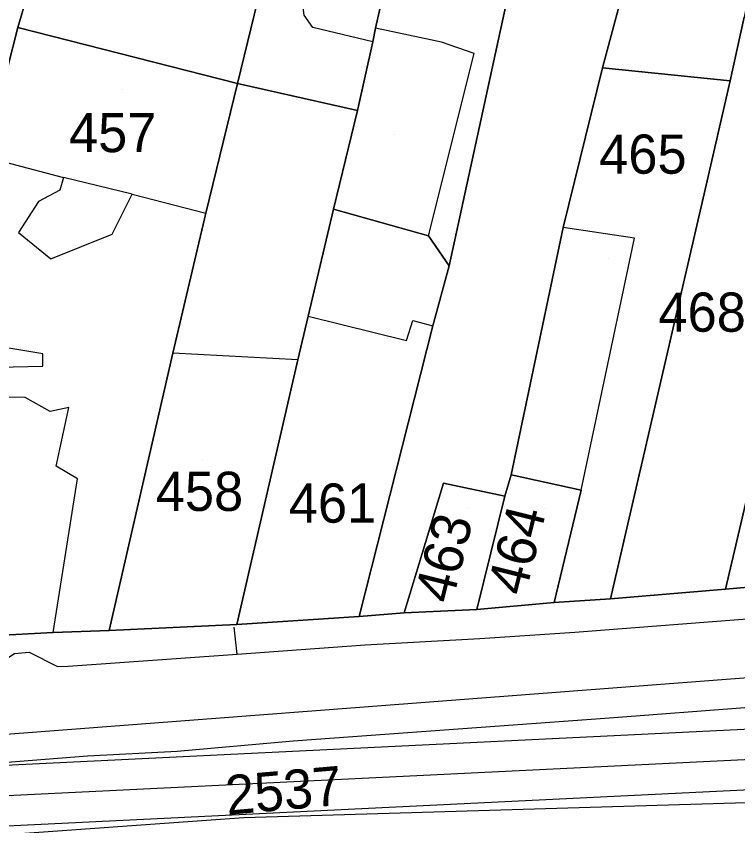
# Model space of a CAD drawing. Extents: x -263423 to -261326, y -1240067 to -1237864.
# Drawn here: x -262965.35 to -262928.53, y -1239820.47 to -1239779.18 of the extents above; entities that cross this region are included whole.
import ezdxf

# ---------------------------------------------------------------- set-up
doc = ezdxf.new("R2010")
doc.units = 0
for name, color, linetype in [('body_kn', 7, 'Continuous'), ('kladpar_druhypozemkov', 7, 'Continuous'), ('kladpar_hranice', 7, 'Continuous'), ('kladpar_parcelnecisla', 7, 'Continuous'), ('kladpar_plochy', 7, 'Continuous'), ('tarchy_linie', 7, 'Continuous'), ('zappar_hrandruhpozemk', 7, 'Continuous')]:
    doc.layers.add(name, color=color, linetype=linetype)

msp = doc.modelspace()

# ---------------------------------------------------------------- linework, layer by layer
at = {"layer": 'body_kn'}
for p, q in [((-262965.26, -1239779.75), (-262965.26, -1239779.75)), ((-262950.21, -1239779.76), (-262950.21, -1239779.76)), ((-262947.02, -1239779.78), (-262947.02, -1239779.78)), ((-262947.15, -1239780.48), (-262947.15, -1239780.48)), ((-262947.15, -1239780.48), (-262947.15, -1239780.48)), ((-262943.65, -1239780.5), (-262943.65, -1239780.5)), ((-262941.99, -1239781.08), (-262941.99, -1239781.08)), ((-262935.43, -1239781.81), (-262935.43, -1239781.81)), ((-262954.05, -1239782.61), (-262954.05, -1239782.61)), ((-262954.05, -1239782.61), (-262954.05, -1239782.61)), ((-262928.92, -1239782.48), (-262928.92, -1239782.48)), ((-262928.92, -1239782.48), (-262928.92, -1239782.48)), ((-262947.93, -1239783.98), (-262947.93, -1239783.98)), ((-262962.93, -1239787.41), (-262962.93, -1239787.41)), ((-262963.12, -1239788.05), (-262963.12, -1239788.05)), ((-262930.2, -1239788.02), (-262930.2, -1239788.02)), ((-262964.21, -1239788.62), (-262964.21, -1239788.62)), ((-262959.43, -1239788.26), (-262959.43, -1239788.26)), ((-262959.43, -1239788.26), (-262959.43, -1239788.26)), ((-262949.16, -1239789.01), (-262949.16, -1239789.01)), ((-262955.67, -1239789.23), (-262955.67, -1239789.23)), ((-262955.67, -1239789.23), (-262955.67, -1239789.23)), ((-262965.24, -1239790.2), (-262965.24, -1239790.2)), ((-262937.44, -1239789.96), (-262937.44, -1239789.96)), ((-262960.46, -1239790.29), (-262960.46, -1239790.29)), ((-262944.32, -1239790.37), (-262944.32, -1239790.37)), ((-262944.32, -1239790.37), (-262944.32, -1239790.37)), ((-262933.8, -1239790.49), (-262933.8, -1239790.49)), ((-262963.59, -1239791.55), (-262963.59, -1239791.55)), ((-262943.25, -1239791.91), (-262943.25, -1239791.91)), ((-262950.46, -1239794.48), (-262950.46, -1239794.48)), ((-262950.46, -1239794.48), (-262950.46, -1239794.48)), ((-262945.11, -1239794.7), (-262945.11, -1239794.7)), ((-262944.09, -1239794.96), (-262944.09, -1239794.96)), ((-262945.43, -1239795.72), (-262945.43, -1239795.72)), ((-262963.99, -1239796.39), (-262963.99, -1239796.39)), ((-262957.36, -1239796.36), (-262957.36, -1239796.36)), ((-262950.98, -1239796.71), (-262950.98, -1239796.71)), ((-262950.98, -1239796.71), (-262950.98, -1239796.71)), ((-262963.99, -1239797.03), (-262963.99, -1239797.03)), ((-262964.89, -1239798.62), (-262964.89, -1239798.62)), ((-262963.62, -1239799.33), (-262963.62, -1239799.33)), ((-262962.66, -1239799.14), (-262962.66, -1239799.14)), ((-262963.31, -1239802.13), (-262963.31, -1239802.13)), ((-262940.1, -1239802.56), (-262940.1, -1239802.56)), ((-262962.23, -1239802.78), (-262962.23, -1239802.78)), ((-262943.55, -1239802.99), (-262943.55, -1239802.99)), ((-262936.53, -1239803.35), (-262936.53, -1239803.35)), ((-262936.53, -1239803.35), (-262936.53, -1239803.35)), ((-262940.42, -1239803.65), (-262940.42, -1239803.65)), ((-262940.42, -1239803.65), (-262940.42, -1239803.65)), ((-262929.16, -1239808.4), (-262929.16, -1239808.4)), ((-262937.9, -1239809.08), (-262937.9, -1239809.08)), ((-262935.03, -1239808.9), (-262935.03, -1239808.9)), ((-262945.55, -1239809.61), (-262945.55, -1239809.61)), ((-262941.85, -1239809.44), (-262941.85, -1239809.44)), ((-262947.85, -1239809.79), (-262947.85, -1239809.79)), ((-262947.85, -1239809.79), (-262947.85, -1239809.79)), ((-262960.6, -1239810.5), (-262960.6, -1239810.5)), ((-262954.22, -1239810.33), (-262954.22, -1239810.33)), ((-262954.1, -1239810.21), (-262954.1, -1239810.21)), ((-262963.47, -1239810.61), (-262963.47, -1239810.61)), ((-262963.47, -1239810.61), (-262963.47, -1239810.61)), ((-262941.7, -1239810.91), (-262941.7, -1239810.91)), ((-262936.84, -1239810.59), (-262936.84, -1239810.59)), ((-262947.55, -1239811.24), (-262947.55, -1239811.24)), ((-262964.69, -1239811.62), (-262964.69, -1239811.62)), ((-262954.08, -1239811.71), (-262954.08, -1239811.71)), ((-262954.08, -1239811.71), (-262954.08, -1239811.71)), ((-262963.25, -1239812.34), (-262963.25, -1239812.34)), ((-262962.69, -1239812.33), (-262962.69, -1239812.33)), ((-262935.08, -1239814.96), (-262935.08, -1239814.96)), ((-262951.22, -1239816.14), (-262951.22, -1239816.14)), ((-262957.13, -1239816.67), (-262957.13, -1239816.67)), ((-262961.71, -1239816.9), (-262961.71, -1239816.9)), ((-262953.73, -1239820.06), (-262953.73, -1239820.06))]:
    msp.add_line(p, q, dxfattribs=at)
at = {"layer": 'kladpar_druhypozemkov'}
for p, q in [((-262959.95, -1239782.91), (-262959.95, -1239782.91)), ((-262946.03, -1239785.22), (-262946.03, -1239785.22)), ((-262935.15, -1239791.51), (-262935.15, -1239791.51)), ((-262928.83, -1239793.27), (-262928.83, -1239793.27)), ((-262955.85, -1239801.81), (-262955.85, -1239801.81)), ((-262949.75, -1239803.11), (-262949.75, -1239803.11)), ((-262942.25, -1239804.21), (-262942.25, -1239804.21)), ((-262938.35, -1239804.31), (-262938.35, -1239804.31)), ((-262951.28, -1239817.61), (-262951.28, -1239817.61))]:
    msp.add_line(p, q, dxfattribs=at)
at = {"layer": 'kladpar_hranice'}
for points in [[(-262966.65, -1239760.75), (-262965.09, -1239754.26), (-262959.11, -1239755.69), (-262960.79, -1239761.74), (-262963.71, -1239774.47), (-262965.26, -1239779.75), (-262966.3, -1239783.76), (-262972.09, -1239782.4), (-262970.54, -1239776.22), (-262967.95, -1239765.91), (-262966.65, -1239760.75)], [(-262947.96, -1239758.68), (-262949.97, -1239766.51), (-262950.55, -1239768.86), (-262951.46, -1239772.17), (-262952.69, -1239777.01), (-262954.05, -1239782.61), (-262965.26, -1239779.75), (-262963.71, -1239774.47), (-262960.79, -1239761.74), (-262959.11, -1239755.69), (-262947.96, -1239758.68)], [(-262947.96, -1239758.68), (-262942.23, -1239760.24), (-262944.3, -1239768.38), (-262945.79, -1239774.37), (-262946.18, -1239776.09), (-262947.02, -1239779.78), (-262947.15, -1239780.48), (-262947.93, -1239783.98), (-262954.05, -1239782.61), (-262952.69, -1239777.01), (-262951.46, -1239772.17), (-262950.55, -1239768.86), (-262949.97, -1239766.51), (-262947.96, -1239758.68)], [(-262942.23, -1239760.24), (-262936.11, -1239761.6), (-262937.66, -1239767.59), (-262939.74, -1239775.73), (-262943.25, -1239791.91), (-262944.32, -1239790.37), (-262949.16, -1239789.01), (-262947.93, -1239783.98), (-262947.15, -1239780.48), (-262947.02, -1239779.78), (-262946.18, -1239776.09), (-262945.79, -1239774.37), (-262944.3, -1239768.38), (-262942.23, -1239760.24)], [(-262936.11, -1239761.6), (-262930.7, -1239763.1), (-262934.13, -1239776.91), (-262935.43, -1239781.81), (-262937.44, -1239789.96), (-262940.1, -1239802.56), (-262940.42, -1239803.65), (-262943.55, -1239802.99), (-262945.55, -1239809.61), (-262947.85, -1239809.79), (-262944.09, -1239794.96), (-262943.25, -1239791.91), (-262939.74, -1239775.73), (-262937.66, -1239767.59), (-262936.11, -1239761.6)], [(-262930.7, -1239763.1), (-262924.71, -1239764.46), (-262928.02, -1239778.28), (-262928.21, -1239779.23), (-262928.92, -1239782.48), (-262935.43, -1239781.81), (-262934.13, -1239776.91), (-262930.7, -1239763.1)], [(-262935.03, -1239808.9), (-262930.2, -1239788.02), (-262928.92, -1239782.48), (-262928.21, -1239779.23), (-262923.37, -1239780.53), (-262922.66, -1239780.72), (-262929.16, -1239808.4), (-262935.03, -1239808.9)], [(-262954.05, -1239782.61), (-262955.67, -1239789.23), (-262957.36, -1239796.36), (-262960.6, -1239810.5), (-262963.47, -1239810.61), (-262966.66, -1239810.78), (-262972.66, -1239811.27), (-262970.91, -1239803.88), (-262969.93, -1239799.42), (-262969.09, -1239795.54), (-262968.89, -1239794.84), (-262968.11, -1239791.4), (-262966.88, -1239786.37), (-262966.3, -1239783.76), (-262965.26, -1239779.75), (-262954.05, -1239782.61)], [(-262929.16, -1239808.4), (-262922.66, -1239780.72), (-262917.19, -1239782.19), (-262918.08, -1239785.83), (-262920.64, -1239796.28), (-262925.71, -1239795.14), (-262926.4, -1239798.31), (-262927.07, -1239801.39), (-262926.94, -1239801.41), (-262925.87, -1239801.65), (-262927.24, -1239808.23), (-262929.16, -1239808.4)], [(-262928.92, -1239782.48), (-262930.2, -1239788.02), (-262935.03, -1239808.9), (-262937.9, -1239809.08), (-262936.53, -1239803.35), (-262940.1, -1239802.56), (-262937.44, -1239789.96), (-262935.43, -1239781.81), (-262928.92, -1239782.48)], [(-262955.67, -1239789.23), (-262954.05, -1239782.61), (-262947.93, -1239783.98), (-262949.16, -1239789.01), (-262950.46, -1239794.48), (-262950.98, -1239796.71), (-262954.1, -1239810.21), (-262960.6, -1239810.5), (-262957.36, -1239796.36), (-262955.67, -1239789.23)], [(-262944.32, -1239790.37), (-262943.25, -1239791.91), (-262944.09, -1239794.96), (-262947.85, -1239809.79), (-262954.1, -1239810.21), (-262950.98, -1239796.71), (-262950.46, -1239794.48), (-262949.16, -1239789.01), (-262944.32, -1239790.37)], [(-262936.53, -1239803.35), (-262937.9, -1239809.08), (-262941.85, -1239809.44), (-262940.42, -1239803.65), (-262940.1, -1239802.56), (-262936.53, -1239803.35)], [(-262940.42, -1239803.65), (-262941.85, -1239809.44), (-262945.55, -1239809.61), (-262943.55, -1239802.99), (-262940.42, -1239803.65)], [(-262947.85, -1239809.79), (-262945.55, -1239809.61), (-262941.85, -1239809.44), (-262937.9, -1239809.08), (-262935.03, -1239808.9), (-262929.16, -1239808.4), (-262927.24, -1239808.23), (-262923.23, -1239808), (-262915.57, -1239807.72), (-262910.04, -1239809.4), (-262894.18, -1239814.19), (-262884.44, -1239816.6), (-262882.14, -1239815.14), (-262882.59, -1239816.92), (-262872.91, -1239819.14), (-262855.4, -1239823.62)], [(-263031.67, -1239830.48), (-263030.92, -1239819.01), (-263030.78, -1239815.57), (-263026.31, -1239815.21), (-263024.66, -1239815.15), (-263005, -1239813.47), (-262997.54, -1239812.93), (-262991.6, -1239812.58), (-262985.42, -1239812.16), (-262979.16, -1239811.74), (-262972.66, -1239811.27), (-262966.66, -1239810.78), (-262963.47, -1239810.61), (-262960.6, -1239810.5), (-262954.1, -1239810.21), (-262947.85, -1239809.79)]]:
    msp.add_lwpolyline(points, dxfattribs=at)
at = {"layer": 'kladpar_plochy'}
for points in [[(-262966.65, -1239760.75), (-262965.09, -1239754.26), (-262959.11, -1239755.69), (-262960.79, -1239761.74), (-262963.71, -1239774.47), (-262965.26, -1239779.75), (-262966.3, -1239783.76), (-262972.09, -1239782.4), (-262970.54, -1239776.22), (-262967.95, -1239765.91)], [(-262947.96, -1239758.68), (-262949.97, -1239766.51), (-262950.55, -1239768.86), (-262951.46, -1239772.17), (-262952.69, -1239777.01), (-262954.05, -1239782.61), (-262965.26, -1239779.75), (-262963.71, -1239774.47), (-262960.79, -1239761.74), (-262959.11, -1239755.69)], [(-262947.96, -1239758.68), (-262942.23, -1239760.24), (-262944.3, -1239768.38), (-262945.79, -1239774.37), (-262946.18, -1239776.09), (-262947.02, -1239779.78), (-262947.15, -1239780.48), (-262947.93, -1239783.98), (-262954.05, -1239782.61), (-262952.69, -1239777.01), (-262951.46, -1239772.17), (-262950.55, -1239768.86), (-262949.97, -1239766.51)], [(-262942.23, -1239760.24), (-262936.11, -1239761.6), (-262937.66, -1239767.59), (-262939.74, -1239775.73), (-262943.25, -1239791.91), (-262944.32, -1239790.37), (-262949.16, -1239789.01), (-262947.93, -1239783.98), (-262947.15, -1239780.48), (-262947.02, -1239779.78), (-262946.18, -1239776.09), (-262945.79, -1239774.37), (-262944.3, -1239768.38)], [(-262936.11, -1239761.6), (-262930.7, -1239763.1), (-262934.13, -1239776.91), (-262935.43, -1239781.81), (-262937.44, -1239789.96), (-262940.1, -1239802.56), (-262940.42, -1239803.65), (-262943.55, -1239802.99), (-262945.55, -1239809.61), (-262947.85, -1239809.79), (-262944.09, -1239794.96), (-262943.25, -1239791.91), (-262939.74, -1239775.73), (-262937.66, -1239767.59)], [(-262930.7, -1239763.1), (-262924.71, -1239764.46), (-262928.02, -1239778.28), (-262928.21, -1239779.23), (-262928.92, -1239782.48), (-262935.43, -1239781.81), (-262934.13, -1239776.91)], [(-262935.03, -1239808.9), (-262930.2, -1239788.02), (-262928.92, -1239782.48), (-262928.21, -1239779.23), (-262923.37, -1239780.53), (-262922.66, -1239780.72), (-262929.16, -1239808.4)], [(-262954.05, -1239782.61), (-262955.67, -1239789.23), (-262957.36, -1239796.36), (-262960.6, -1239810.5), (-262963.47, -1239810.61), (-262966.66, -1239810.78), (-262972.66, -1239811.27), (-262970.91, -1239803.88), (-262969.93, -1239799.42), (-262969.09, -1239795.54), (-262968.89, -1239794.84), (-262968.11, -1239791.4), (-262966.88, -1239786.37), (-262966.3, -1239783.76), (-262965.26, -1239779.75)], [(-262929.16, -1239808.4), (-262922.66, -1239780.72), (-262917.19, -1239782.19), (-262918.08, -1239785.83), (-262920.64, -1239796.28), (-262925.71, -1239795.14), (-262926.4, -1239798.31), (-262927.07, -1239801.39), (-262926.94, -1239801.41), (-262925.87, -1239801.65), (-262927.24, -1239808.23)], [(-262928.92, -1239782.48), (-262930.2, -1239788.02), (-262935.03, -1239808.9), (-262937.9, -1239809.08), (-262936.53, -1239803.35), (-262940.1, -1239802.56), (-262937.44, -1239789.96), (-262935.43, -1239781.81)], [(-262955.67, -1239789.23), (-262954.05, -1239782.61), (-262947.93, -1239783.98), (-262949.16, -1239789.01), (-262950.46, -1239794.48), (-262950.98, -1239796.71), (-262954.1, -1239810.21), (-262960.6, -1239810.5), (-262957.36, -1239796.36)], [(-262944.32, -1239790.37), (-262943.25, -1239791.91), (-262944.09, -1239794.96), (-262947.85, -1239809.79), (-262954.1, -1239810.21), (-262950.98, -1239796.71), (-262950.46, -1239794.48), (-262949.16, -1239789.01)], [(-262936.53, -1239803.35), (-262937.9, -1239809.08), (-262941.85, -1239809.44), (-262940.42, -1239803.65), (-262940.1, -1239802.56)], [(-262940.42, -1239803.65), (-262941.85, -1239809.44), (-262945.55, -1239809.61), (-262943.55, -1239802.99)]]:
    msp.add_lwpolyline(points, close=True, dxfattribs=at)
msp.add_lwpolyline([(-263031.67, -1239830.48), (-263030.92, -1239819.01), (-263030.78, -1239815.57), (-263026.31, -1239815.21), (-263024.66, -1239815.15), (-263005, -1239813.47), (-262997.54, -1239812.93), (-262991.6, -1239812.58), (-262985.42, -1239812.16), (-262979.16, -1239811.74), (-262972.66, -1239811.27), (-262966.66, -1239810.78), (-262963.47, -1239810.61), (-262960.6, -1239810.5), (-262954.1, -1239810.21), (-262947.85, -1239809.79), (-262945.55, -1239809.61), (-262941.85, -1239809.44), (-262937.9, -1239809.08), (-262935.03, -1239808.9), (-262929.16, -1239808.4), (-262927.24, -1239808.23)], dxfattribs=at)
at = {"layer": 'tarchy_linie'}
msp.add_line((-262954.08, -1239811.71), (-262954.22, -1239810.33), dxfattribs=at)
for points in [[(-263038.73, -1239806.72), (-263031.38, -1239816.09), (-263026.39, -1239815.83), (-263023.48, -1239815.66), (-263016.25, -1239815.45), (-263007.28, -1239815.08), (-263001.93, -1239813.95), (-262999.8, -1239813.82), (-262990.57, -1239813.15), (-262978.09, -1239812.41), (-262977.23, -1239813.17), (-262966.58, -1239812.41), (-262965.44, -1239811.68), (-262964.69, -1239811.62), (-262963.25, -1239812.34), (-262962.69, -1239812.33), (-262954.08, -1239811.71), (-262947.55, -1239811.24), (-262941.7, -1239810.91), (-262936.84, -1239810.59), (-262926.96, -1239809.83)], [(-263040.71, -1239822.61), (-263028.21, -1239821.58), (-263011.41, -1239820.35), (-263009.68, -1239820.43), (-263005.6, -1239819.97), (-262996.8, -1239819.42), (-262990.52, -1239819.05), (-262982.27, -1239818.21), (-262974.9, -1239817.94), (-262961.71, -1239816.9), (-262957.13, -1239816.67), (-262951.22, -1239816.14), (-262935.08, -1239814.96), (-262920.83, -1239813.88), (-262915.8, -1239814.33), (-262912.45, -1239815.09), (-262910.37, -1239815.48), (-262904.67, -1239816.87), (-262900.33, -1239817.77), (-262879.71, -1239823.02)], [(-263037.12, -1239820.85), (-262910.42, -1239814.67), (-262904.24, -1239815.14), (-262880.51, -1239820.63), (-262880.88, -1239822.14), (-262880.99, -1239822.6), (-262877.97, -1239823.34), (-262877.85, -1239822.84), (-262877.48, -1239821.33), (-262844.24, -1239829.02), (-262814.48, -1239915.4), (-262784.13, -1239904.88), (-262744.13, -1239891.33), (-262716.19, -1239882.12)], [(-263042.81, -1239822.68), (-262910.44, -1239816.22), (-262904.59, -1239816.65)], [(-263035.06, -1239823.85), (-262911.88, -1239817.84), (-262911.79, -1239819.21), (-262913.26, -1239818.86), (-262953.73, -1239820.06), (-262994.41, -1239822.97), (-263033.31, -1239826.41), (-263035.06, -1239823.85)]]:
    msp.add_lwpolyline(points, dxfattribs=at)
at = {"layer": 'zappar_hrandruhpozemk'}
for p, q in [((-262947.15, -1239780.48), (-262950.21, -1239779.76)), ((-262944.32, -1239790.37), (-262941.99, -1239781.08)), ((-262959.43, -1239788.26), (-262962.93, -1239787.41)), ((-262933.8, -1239790.49), (-262937.44, -1239789.96)), ((-262963.59, -1239791.55), (-262960.46, -1239790.29)), ((-262936.53, -1239803.35), (-262933.8, -1239790.49)), ((-262950.46, -1239794.48), (-262945.43, -1239795.72)), ((-262950.98, -1239796.71), (-262957.36, -1239796.36)), ((-262963.47, -1239810.61), (-262962.23, -1239802.78)), ((-262919.74, -1239812.29), (-262973, -1239816.36))]:
    msp.add_line(p, q, dxfattribs=at)
for points in [[(-262950.21, -1239779.76), (-262950.65, -1239779.12), (-262950.78, -1239778.17), (-262950.39, -1239776.89), (-262950.77, -1239776.83), (-262949.67, -1239772.56)], [(-262941.99, -1239781.08), (-262943.65, -1239780.5), (-262947.02, -1239779.78)], [(-262966.88, -1239786.37), (-262962.93, -1239787.41), (-262963.12, -1239788.05), (-262964.21, -1239788.62), (-262965.24, -1239790.2), (-262963.59, -1239791.55)], [(-262960.46, -1239790.29), (-262959.43, -1239788.26), (-262955.67, -1239789.23)], [(-262945.43, -1239795.72), (-262945.11, -1239794.7), (-262944.09, -1239794.96)], [(-262962.23, -1239802.78), (-262963.31, -1239802.13), (-262962.66, -1239799.14), (-262963.62, -1239799.33), (-262964.89, -1239798.62), (-262966.16, -1239798.61), (-262966.29, -1239797.08), (-262963.99, -1239797.03), (-262963.99, -1239796.39), (-262969.09, -1239795.54)]]:
    msp.add_lwpolyline(points, dxfattribs=at)

# ---------------------------------------------------------------- texts
at = {"layer": 'kladpar_parcelnecisla'}
for s, p in [('457', (-262962.657, -1239786.11)), ('465', (-262935.604, -1239787.21)), ('468/1', (-262932.581, -1239795.27)), ('458', (-262958.228, -1239804.41)), ('461', (-262951.44, -1239805.01))]:
    msp.add_text(s, height=2, dxfattribs=at).set_placement(p)
for s, rotation, p in [('464', 76, (-262939.386, -1239808.803)), ('463', 76, (-262943.111, -1239809.202)), ('2537', 5, (-262954.587, -1239819.914))]:
    msp.add_text(s, height=2, rotation=rotation, dxfattribs=at).set_placement(p)

doc.saveas('drawing.dxf')
